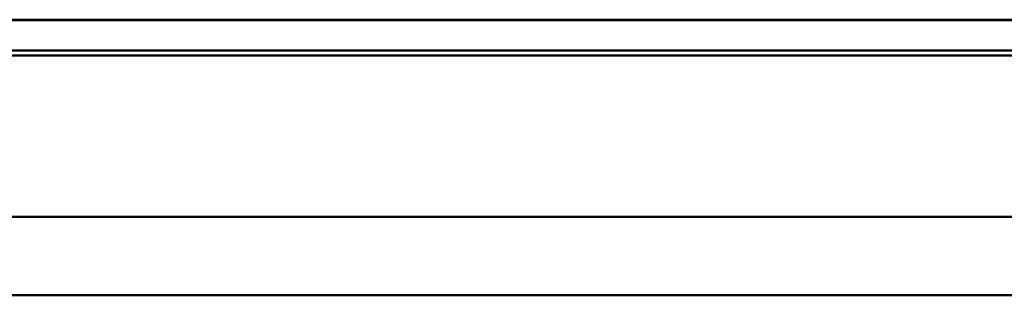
# Model space of a CAD drawing. Header units: inches. Extents: x 0.8 to 75.7, y -7.8 to 49.3.
# Tile 291 of 339: x 62.7 to 64.3, y 21.8 to 22.2. Entities that reach past the tile are written whole.
import ezdxf

# ---------------------------------------------------------------- set-up
doc = ezdxf.new("R2010")
doc.units = ezdxf.units.IN
doc.header["$MEASUREMENT"] = 0
doc.layers.add('Visible Edges(ROSSANSI)', color=7, linetype='Continuous', lineweight=50)
doc.layers.add('Visible Tangent Edges(ROSSANSI)', color=7, linetype='Continuous', lineweight=50)

msp = doc.modelspace()

# ---------------------------------------------------------------- linework, layer by layer
at = {"layer": 'Visible Edges(ROSSANSI)'}
for p, q in [((56.4159, 22.2118), (69.1131, 22.2118)), ((69.1131, 22.211), (56.4159, 22.211)), ((56.4751, 22.165), (69.1131, 22.165)), ((69.1231, 22.1569), (56.4653, 22.1569))]:
    msp.add_line(p, q, dxfattribs=at)
at = {"layer": 'Visible Tangent Edges(ROSSANSI)'}
for p, q in [((31.9542, 21.9106), (70.1442, 21.9106)), ((70.1442, 21.7906), (31.9542, 21.7906))]:
    msp.add_line(p, q, dxfattribs=at)

doc.saveas('drawing.dxf')
